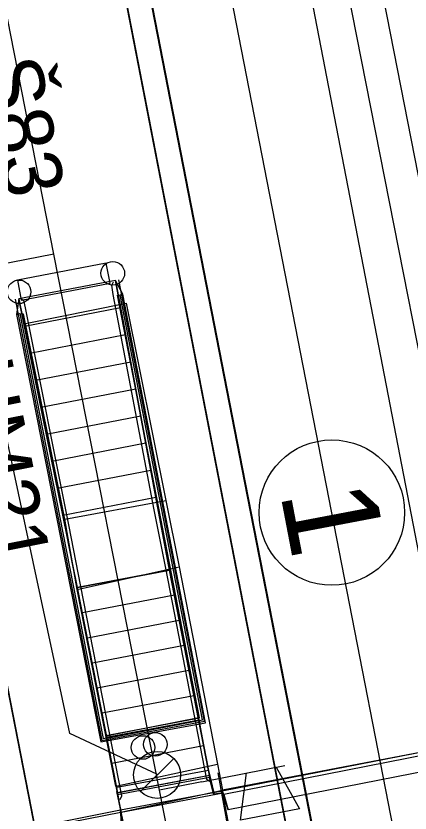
# Model space of a CAD drawing. Extents: x -545736 to -544888, y -1122892 to -1119128.
# Drawn here: x -545190.11 to -545181.76, y -1121896.96 to -1121880.06 of the extents above; entities that cross this region are included whole.
import ezdxf

# ---------------------------------------------------------------- set-up
doc = ezdxf.new("R2010")
doc.units = 0
for name, color, linetype in [('Podbarveni_Nastupiste', 7, 'Continuous'), ('Podbarveni_Zastreseni_Pozemni', 7, 'Continuous'), ('Vrstva 1 - Koleje', 7, 'Continuous'), ('Vrstva 14_zastreseni a nastupiste', 7, 'Continuous'), ('Vrstva 16_plochy', 7, 'Continuous'), ('Vrstva 17_ploty - zabradli', 7, 'Continuous'), ('Vrstva 18_mosty', 7, 'Continuous'), ('Vrstva 23', 7, 'Continuous'), ('Vrstva 23 - PHS - pozemni - schody - eskalatory', 7, 'Continuous'), ('Vrstva 29 - sdelzar', 7, 'Continuous'), ('Vrstva 33 - prvky sdelzar', 7, 'Continuous'), ('Vrstva 4 - Teren - stezky - prechody - plochy', 7, 'Continuous'), ('Vrstva 43', 7, 'Continuous'), ('Vrstva 44', 7, 'Continuous')]:
    doc.layers.add(name, color=color, linetype=linetype)

msp = doc.modelspace()

# ---------------------------------------------------------------- linework, layer by layer
at = {"layer": 'Podbarveni_Nastupiste'}
msp.add_lwpolyline([(-545175.792, -1121938.961), (-545177.652, -1121929.172), (-545179.536, -1121919.35), (-545181.446, -1121909.521), (-545183.35, -1121899.758), (-545185.262, -1121889.963), (-545187.169, -1121880.175), (-545189.078, -1121870.39), (-545190.988, -1121860.587), (-545192.9, -1121850.796)], dxfattribs=at)
at = {"layer": 'Podbarveni_Zastreseni_Pozemni'}
for points in [[(-545172.502, -1121958.474), (-545182.02, -1121909.437), (-545191.561, -1121860.282), (-545201.087, -1121811.207), (-545210.593, -1121762.23), (-545220.155, -1121712.971)], [(-545215.86, -1121763.078), (-545206.277, -1121812.251), (-545196.709, -1121861.35), (-545187.145, -1121910.427), (-545177.587, -1121959.472)]]:
    msp.add_lwpolyline(points, dxfattribs=at)
at = {"layer": 'Vrstva 1 - Koleje'}
msp.add_lwpolyline([(-545191.231, -1121850.558), (-545189.315, -1121860.384), (-545187.417, -1121870.1), (-545185.502, -1121879.94), (-545183.595, -1121889.728), (-545181.68, -1121899.554), (-545179.78, -1121909.281), (-545177.877, -1121919.081), (-545176.001, -1121928.808), (-545174.597, -1121936.187), (-545172.277, -1121948.502)], dxfattribs=at)
msp.add_circle((-545183.419, -1121890.593), 1.542, dxfattribs=at)
at = {"layer": 'Vrstva 14_zastreseni a nastupiste'}
for points in [[(-545220.155, -1121712.97), (-545210.593, -1121762.23), (-545201.087, -1121811.207), (-545191.561, -1121860.282), (-545182.02, -1121909.437), (-545172.502, -1121958.474)], [(-545172.493, -1121958.475), (-545182.084, -1121909.06), (-545191.627, -1121859.89), (-545201.169, -1121810.727), (-545210.679, -1121761.73), (-545220.143, -1121712.969)], [(-545177.587, -1121959.475), (-545187.231, -1121909.997), (-545196.795, -1121860.929), (-545206.373, -1121811.793), (-545215.93, -1121762.758), (-545225.432, -1121714.011)], [(-545225.423, -1121714.009), (-545215.86, -1121763.078), (-545206.277, -1121812.251), (-545196.709, -1121861.35), (-545187.145, -1121910.427), (-545177.587, -1121959.472)], [(-545175.792, -1121938.961), (-545177.652, -1121929.172), (-545179.536, -1121919.35), (-545181.446, -1121909.521), (-545183.35, -1121899.758), (-545185.262, -1121889.963), (-545187.169, -1121880.175), (-545189.078, -1121870.39), (-545190.988, -1121860.587), (-545192.9, -1121850.796)], [(-545175.775, -1121938.951), (-545177.635, -1121929.162), (-545179.519, -1121919.34), (-545181.429, -1121909.511), (-545183.333, -1121899.748), (-545185.245, -1121889.953), (-545187.152, -1121880.165), (-545189.061, -1121870.38), (-545190.971, -1121860.577), (-545192.883, -1121850.786)]]:
    msp.add_lwpolyline(points, dxfattribs=at)
for centre in [(-545188.06, -1121885.519), (-545190.046, -1121885.911), (-545187.419, -1121895.574), (-545187.158, -1121895.508)]:
    msp.add_circle(centre, 0.25, dxfattribs=at)
at = {"layer": 'Vrstva 16_plochy'}
for points in [[(-545175.792, -1121938.961), (-545177.652, -1121929.172), (-545179.536, -1121919.35), (-545181.446, -1121909.521), (-545183.35, -1121899.758), (-545185.262, -1121889.963), (-545187.169, -1121880.175), (-545189.078, -1121870.39), (-545190.988, -1121860.587), (-545192.9, -1121850.796)], [(-545188.315, -1121895.456), (-545186.097, -1121895.053), (-545187.847, -1121885.96), (-545188, -1121885.668), (-545190.05, -1121886.062), (-545190.099, -1121886.392), (-545188.315, -1121895.456)]]:
    msp.add_lwpolyline(points, dxfattribs=at)
at = {"layer": 'Vrstva 17_ploty - zabradli'}
for points in [[(-545190.128, -1121886.066), (-545188.294, -1121895.424), (-545186.12, -1121895.016), (-545187.931, -1121885.657)], [(-545186.011, -1121896.297), (-545186.068, -1121896.253), (-545186.938, -1121891.77), (-545187.182, -1121890.535), (-545188.049, -1121885.966), (-545188.08, -1121885.773), (-545188.047, -1121885.699)], [(-545187.906, -1121896.674), (-545187.865, -1121896.602), (-545188.742, -1121892.123), (-545188.987, -1121890.885), (-545189.892, -1121886.32), (-545189.936, -1121886.119), (-545189.992, -1121886.07)]]:
    msp.add_lwpolyline(points, dxfattribs=at)
at = {"layer": 'Vrstva 18_mosty'}
for points in [[(-545187.847, -1121885.96), (-545188, -1121885.668), (-545187.148, -1121890.267), (-545186.857, -1121891.811), (-545186.034, -1121896.066), (-545185.913, -1121896.562)], [(-545190.099, -1121886.392), (-545190.028, -1121886.374), (-545188.261, -1121895.384), (-545186.156, -1121894.989), (-545187.902, -1121885.975), (-545187.847, -1121885.96)], [(-545190.099, -1121886.392), (-545188.315, -1121895.456), (-545186.097, -1121895.053), (-545187.847, -1121885.96)], [(-545185.712, -1121896.536), (-545185.913, -1121896.562), (-545185.929, -1121896.556), (-545186.009, -1121896.214), (-545186.009, -1121896.168), (-545186.01, -1121896.166), (-545186.231, -1121894.988), (-545186.24, -1121894.943), (-545188.204, -1121895.331), (-545188.198, -1121895.354), (-545187.967, -1121896.537), (-545187.965, -1121896.541), (-545187.959, -1121896.577), (-545187.885, -1121896.956), (-545187.883, -1121896.951), (-545187.976, -1121896.425), (-545188.805, -1121892.182), (-545189.119, -1121890.648), (-545190.05, -1121886.062), (-545190.099, -1121886.392)], [(-545190.028, -1121886.374), (-545189.957, -1121886.38), (-545188.205, -1121895.32), (-545186.224, -1121894.943), (-545187.963, -1121885.98)], [(-545187.963, -1121885.98), (-545187.902, -1121885.975)], [(-545188.198, -1121895.354), (-545186.231, -1121894.988)], [(-545186.24, -1121894.943), (-545186.224, -1121894.943)], [(-545188.204, -1121895.331), (-545188.205, -1121895.32)], [(-545186.01, -1121896.166), (-545187.967, -1121896.537)], [(-545186.009, -1121896.168), (-545187.965, -1121896.541)], [(-545186.009, -1121896.214), (-545187.959, -1121896.577)], [(-545185.712, -1121896.536), (-545185.722, -1121896.54), (-545187.885, -1121896.956), (-545187.885, -1121896.956)], [(-545185.913, -1121896.562), (-545185.929, -1121896.556)]]:
    msp.add_lwpolyline(points, dxfattribs=at)
at = {"layer": 'Vrstva 23'}
for p, q in [((-545189.078, -1121890.735), (-545186.935, -1121890.339)), ((-545188.813, -1121892.221), (-545186.652, -1121891.744)), ((-545173.899, -1121894.192), (-545185.742, -1121896.499)), ((-545173.897, -1121894.222), (-545185.734, -1121896.482)), ((-545173.886, -1121894.239), (-545185.707, -1121896.569)), ((-545173.871, -1121894.596), (-545185.614, -1121896.898)), ((-545187.996, -1121896.394), (-545185.841, -1121895.931)), ((-545185.833, -1121896.115), (-545184.694, -1121902.35)), ((-545187.996, -1121896.394), (-545187.889, -1121896.943)), ((-545187.889, -1121896.943), (-545185.734, -1121896.482)), ((-545185.742, -1121896.499), (-545184.919, -1121900.926)), ((-545187.897, -1121896.903), (-545186.998, -1121901.321)), ((-545199.346, -1121899.187), (-545187.889, -1121896.943))]:
    msp.add_line(p, q, dxfattribs=at)
for points in [[(-545187.996, -1121896.394), (-545188.813, -1121892.221), (-545189.078, -1121890.735), (-545189.908, -1121886.583), (-545187.776, -1121886.152)], [(-545187.776, -1121886.152), (-545186.935, -1121890.339), (-545186.652, -1121891.744), (-545185.841, -1121895.931), (-545185.734, -1121896.482)], [(-545184.694, -1121902.35), (-545186.662, -1121902.717), (-545187.975, -1121896.511)], [(-545185.734, -1121896.482), (-545185.742, -1121896.499), (-545187.897, -1121896.903), (-545187.889, -1121896.943)], [(-545187.897, -1121896.903), (-545199.405, -1121899.205), (-545199.39, -1121899.198), (-545199.333, -1121899.544), (-545199.405, -1121899.205)]]:
    msp.add_lwpolyline(points, dxfattribs=at)
for points in [[(-545185.742, -1121896.499), (-545185.707, -1121896.569), (-545185.614, -1121896.898)], [(-545187.897, -1121896.903), (-545187.869, -1121897.334), (-545187.887, -1121896.974)]]:
    msp.add_lwpolyline(points, close=True, dxfattribs=at)
at = {"layer": 'Vrstva 23 - PHS - pozemni - schody - eskalatory'}
for points in [[(-545187.148, -1121890.267), (-545188, -1121885.668), (-545190.05, -1121886.062), (-545189.119, -1121890.648)], [(-545189.933, -1121886.638), (-545187.893, -1121886.244)], [(-545189.817, -1121887.212), (-545187.787, -1121886.818)], [(-545189.7, -1121887.784), (-545187.68, -1121887.393)], [(-545189.584, -1121888.356), (-545187.574, -1121887.967)], [(-545189.468, -1121888.93), (-545187.468, -1121888.542)], [(-545189.352, -1121889.503), (-545187.361, -1121889.117)], [(-545189.235, -1121890.075), (-545187.254, -1121889.692)], [(-545186.034, -1121896.066), (-545187.976, -1121896.425), (-545188.805, -1121892.182), (-545189.119, -1121890.648), (-545187.148, -1121890.267)], [(-545186.034, -1121896.066), (-545186.857, -1121891.811), (-545187.148, -1121890.267)], [(-545186.857, -1121891.811), (-545188.805, -1121892.182), (-545186.857, -1121891.811)], [(-545188.701, -1121892.714), (-545186.755, -1121892.338)], [(-545188.597, -1121893.246), (-545186.651, -1121892.875)], [(-545188.493, -1121893.777), (-545186.548, -1121893.408)], [(-545188.39, -1121894.308), (-545186.446, -1121893.938)], [(-545188.285, -1121894.842), (-545186.343, -1121894.47)], [(-545188.181, -1121895.374), (-545186.24, -1121895.002)], [(-545188.078, -1121895.904), (-545186.137, -1121895.534)]]:
    msp.add_lwpolyline(points, dxfattribs=at)
at = {"layer": 'Vrstva 29 - sdelzar'}
msp.add_line((-545186.17, -1121896.3), (-545187.07, -1121896.48), dxfattribs=at)
msp.add_lwpolyline([(-545175.14, -1121957.03), (-545175.16, -1121957.08), (-545175.8, -1121953.82), (-545180.1, -1121931.95), (-545183.87, -1121912.75), (-545187.07, -1121896.48), (-545189.31, -1121885.11), (-545190.22, -1121880.47), (-545193.48, -1121863.77), (-545196.83, -1121846.68), (-545200.14, -1121829.74), (-545203.5, -1121812.59), (-545203.57, -1121812.21), (-545207.18, -1121793.54), (-545209.33, -1121782.4), (-545210.67, -1121775.43), (-545213.88, -1121758.72), (-545214.01, -1121758.07), (-545217.14, -1121741.79), (-545220.4, -1121724.8), (-545222.23, -1121715.29), (-545222.21, -1121715.31)], dxfattribs=at)
at = {"layer": 'Vrstva 33 - prvky sdelzar'}
for p, q in [((-545189.31, -1121885.11), (-545191.068, -1121885.456)), ((-545186.17, -1121896.3), (-545184.412, -1121895.954))]:
    msp.add_line(p, q, dxfattribs=at)
msp.add_lwpolyline([(-545188.117, -1121885.729), (-545188.198, -1121885.304), (-545190.081, -1121885.666), (-545190, -1121886.091)], close=True, dxfattribs=at)
msp.add_lwpolyline([(-545184.6, -1121895.991), (-545184.101, -1121896.872), (-545185.357, -1121897.119), (-545185.228, -1121896.115)], dxfattribs=at)
at = {"layer": 'Vrstva 4 - Teren - stezky - prechody - plochy'}
for points in [[(-545157.45, -1122022.175), (-545154.783, -1122021.634), (-545154.868, -1122020.873), (-545158.409, -1122002.766), (-545161.985, -1121984.181), (-545167.947, -1121953.502), (-545173.012, -1121927.482), (-545183.259, -1121874.859), (-545192.216, -1121829.241), (-545202.384, -1121776.657), (-545211.092, -1121732.141), (-545220.696, -1121682.724), (-545230.205, -1121633.983), (-545237.607, -1121595.717), (-545239.248, -1121596.014)], [(-545157.45, -1122022.175), (-545157.217, -1122021.677), (-545160.795, -1122002.888), (-545164.002, -1121984.847), (-545169.404, -1121955.723), (-545174.573, -1121927.833), (-545184.757, -1121874.943), (-545193.65, -1121829.68), (-545203.839, -1121777.07), (-545212.63, -1121732.332), (-545221.738, -1121685.421), (-545231.797, -1121634.381), (-545239.248, -1121596.014)], [(-545175.775, -1121938.951), (-545177.635, -1121929.162), (-545179.519, -1121919.34), (-545181.429, -1121909.511), (-545183.333, -1121899.748), (-545185.245, -1121889.953), (-545187.152, -1121880.165), (-545189.061, -1121870.38), (-545190.971, -1121860.577), (-545192.883, -1121850.786)]]:
    msp.add_lwpolyline(points, dxfattribs=at)
at = {"layer": 'Vrstva 43'}
msp.add_line((-545187.473, -1121896.509), (-545186.768, -1121895.805), dxfattribs=at)
msp.add_circle((-545187.12, -1121896.157), 0.498, dxfattribs=at)
at = {"layer": 'Vrstva 44'}
for points in [[(-545180.229, -1121894.008), (-545189.398, -1121847.433), (-545189.41, -1121847.096)], [(-545187.121, -1121896.157), (-545187.13, -1121896.137), (-545188.972, -1121895.28), (-545191.442, -1121883.725), (-545191.234, -1121883.022)]]:
    msp.add_lwpolyline(points, dxfattribs=at)

# ---------------------------------------------------------------- texts
at = {"layer": 'Vrstva 1 - Koleje'}
msp.add_text('1', height=2, rotation=280.8048, dxfattribs=at).set_placement((-545184.518, -1121890.168))
at = {"layer": 'Vrstva 33 - prvky sdelzar'}
msp.add_text('DHM21', height=1.25, rotation=281.123, dxfattribs=at).set_placement((-545191.676, -1121886.265))
at = {"layer": 'Vrstva 43'}
msp.add_text('Š83', height=1.25, rotation=281.0281, dxfattribs=at).set_placement((-545190.855, -1121881.057))

doc.saveas('drawing.dxf')
